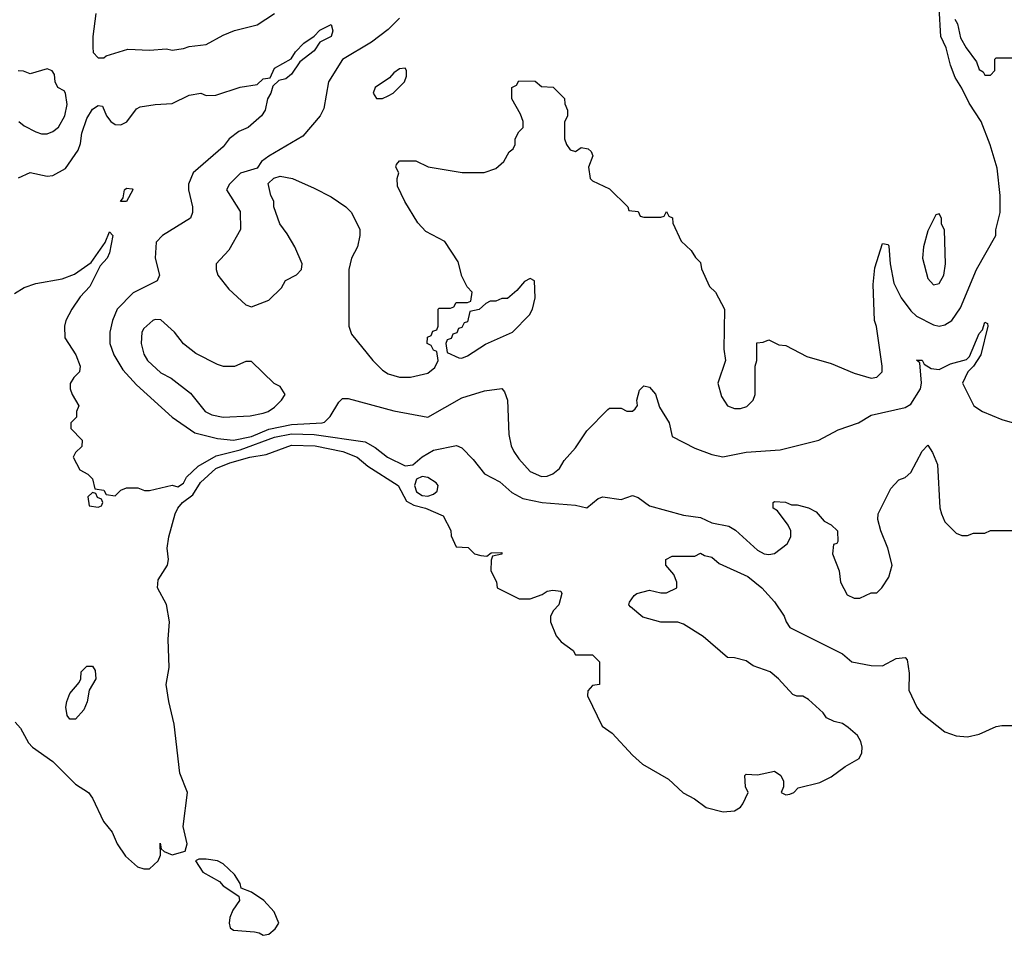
# Model space of a CAD drawing. Header units: inches. Extents: x 2380053 to 2584298, y 380219 to 546618.
# Tile 448 of 656: x 2510674 to 2514139, y 434128 to 437349. Entities that reach past the tile are written whole.
import ezdxf

# ---------------------------------------------------------------- set-up
doc = ezdxf.new("R2010")
doc.units = ezdxf.units.IN
doc.header["$MEASUREMENT"] = 0
doc.layers.add('C5413', color=7, linetype='Continuous')

msp = doc.modelspace()

# ---------------------------------------------------------------- linework, layer by layer
at = {"layer": 'C5413', "color": 2}
for points, elevation in [([(2510942, 437370), (2510931.3, 437290), (2510931.6, 437251.6), (2510932.7, 437232.7), (2510950, 437214), (2510970, 437214), (2510978, 437222), (2511054.6, 437245.4), (2511130, 437241), (2511190, 437246), (2511210, 437241), (2511250, 437246.8), (2511270, 437254.8), (2511330, 437261), (2511390, 437294.8), (2511430, 437311), (2511509.1, 437330.9), (2511570, 437370.8)], 38), ([(2512010, 437354), (2511970, 437314), (2511911.3, 437270), (2511810, 437208.7), (2511761, 437130), (2511743.5, 437036.5), (2511731, 437010), (2511670, 436939), (2511550, 436868.7), (2511524.7, 436850), (2511510, 436826), (2511451.1, 436808.9), (2511412, 436770), (2511402, 436750), (2511450, 436674), (2511451.1, 436611.1), (2511410, 436538), (2511364.7, 436490), (2511364.7, 436470), (2511371.3, 436450), (2511410, 436401), (2511470, 436346), (2511490, 436338), (2511550, 436362), (2511594.6, 436405.4), (2511608.9, 436431.1), (2511648.4, 436451.6), (2511666, 436470), (2511668, 436490), (2511642, 436550), (2511615.5, 436595.5), (2511588.7, 436630), (2511568, 436690), (2511568, 436710), (2511558, 436730), (2511548, 436772), (2511568.4, 436791.6), (2511590, 436798), (2511634, 436790), (2511710, 436756), (2511770, 436726), (2511822, 436690), (2511842, 436670), (2511871.1, 436611.1), (2511871.3, 436590), (2511862, 436550), (2511842, 436510), (2511832, 436470), (2511832, 436270), (2511842, 436242), (2511916, 436150), (2511950, 436116), (2511970, 436102.8), (2512010, 436091), (2512048.9, 436091.1), (2512110, 436104.7), (2512134.6, 436125.4), (2512146, 436150), (2512142, 436182), (2512130, 436186), (2512122, 436202), (2512108, 436210), (2512108.4, 436231.6), (2512122, 436238), (2512127.3, 436252.7), (2512142, 436258), (2512146, 436270), (2512146, 436330), (2512150, 436334), (2512190, 436334), (2512202, 436338), (2512210, 436354), (2512250, 436354), (2512262, 436358), (2512266, 436390), (2512248.4, 436408.4), (2512230, 436446), (2512216.5, 436496.5), (2512170, 436568), (2512103.1, 436603.1), (2512074.6, 436634.6), (2512029.1, 436709.1), (2512003.1, 436763.1), (2512002, 436790), (2512008, 436810), (2511998, 436830), (2512000.4, 436839.6), (2512010, 436852), (2512068.4, 436851.6), (2512111.6, 436831.6), (2512231.1, 436811.1), (2512308.9, 436811.1), (2512350, 436824.7), (2512378, 436850), (2512396.4, 436883.6), (2512410, 436894), (2512418, 436910), (2512418, 436930), (2512430, 436954), (2512446, 436970), (2512446, 436990), (2512436.4, 437016.4), (2512406, 437070), (2512406, 437110), (2512422, 437118), (2512430, 437134), (2512487.3, 437132.7), (2512510, 437114), (2512551.6, 437111.6), (2512591.6, 437071.6), (2512592.7, 437052.7), (2512602, 437030), (2512602, 437010), (2512591.6, 436988.4), (2512591.3, 436930), (2512598, 436910), (2512611.1, 436891.1), (2512630, 436884.7), (2512650, 436898.8), (2512674.8, 436894.8), (2512685.4, 436885.4), (2512690.6, 436869.4), (2512676, 436830), (2512682, 436790), (2512690, 436782), (2512750, 436754), (2512814, 436690), (2512818, 436678), (2512850, 436674), (2512858, 436658), (2512870, 436654), (2512930, 436654), (2512942, 436658), (2512950, 436674), (2512958, 436658), (2512971.6, 436651.6), (2512972.7, 436632.7), (2513002, 436570), (2513036.9, 436536.9), (2513051.6, 436511.6), (2513070, 436494), (2513072.7, 436472.7), (2513102, 436410), (2513122, 436390), (2513154, 436330), (2513152, 436190), (2513158, 436150), (2513131.3, 436070), (2513143.5, 436023.5), (2513164.7, 435990), (2513190, 435981), (2513210, 435981), (2513232.5, 435987.5), (2513255.3, 436010), (2513262, 436030), (2513262, 436130), (2513268, 436150), (2513268, 436212), (2513290, 436214), (2513310, 436222), (2513345.4, 436205.4), (2513370, 436202), (2513443.5, 436163.5), (2513530, 436138.8), (2513610, 436104.9), (2513670, 436087.7), (2513690, 436091), (2513709, 436110), (2513709.2, 436130), (2513688.9, 436268.9), (2513682, 436290), (2513677, 436417), (2513683.8, 436476.2), (2513710, 436561), (2513730, 436558), (2513732.1, 436552.1), (2513737.1, 436490), (2513750, 436422), (2513776, 436370), (2513810, 436324.7), (2513830, 436306), (2513890, 436274.8), (2513910, 436270.8), (2513930, 436274.8), (2513954, 436290), (2513985.4, 436334.6), (2514041.2, 436470), (2514108.7, 436590), (2514109, 436609), (2514124, 436670), (2514124, 436730), (2514114, 436826), (2514089, 436909), (2514057.2, 436990), (2514015.1, 437055.1), (2513990, 437108), (2513965.6, 437145.6), (2513949.2, 437189.2), (2513934, 437250), (2513916, 437290), (2513909.3, 437390.7)], 38), ([(2510670, 436792), (2510710, 436811), (2510770, 436798), (2510790, 436801), (2510835.1, 436824.9), (2510879.3, 436890), (2510887.3, 436912.7), (2510892.3, 436950), (2510910, 437001), (2510930, 437034), (2510950, 437046.8), (2510964.7, 437044.7), (2510978.8, 437010), (2510994.8, 436990), (2511010, 436980.5), (2511030, 436979.3), (2511050.9, 436989.1), (2511084.7, 437035.3), (2511098, 437042), (2511150, 437050.5), (2511210, 437053.4), (2511270, 437082.8), (2511310.7, 437090.7), (2511330, 437082), (2511363.6, 437083.6), (2511449.1, 437110.9), (2511510, 437121), (2511530, 437141), (2511555.3, 437144.7), (2511570, 437178), (2511629.2, 437210.8), (2511644.7, 437235.3), (2511673.6, 437266.4), (2511710, 437291.3), (2511730, 437311.3), (2511770, 437331.3), (2511776.3, 437310), (2511770.4, 437290), (2511730.4, 437269.6), (2511710, 437239.3), (2511659.8, 437200.2), (2511630, 437157.2), (2511610, 437141.2), (2511585.4, 437134.6), (2511564.7, 437115.3), (2511558, 437090), (2511546, 437070), (2511538, 437030), (2511524.7, 437010), (2511478, 436970), (2511445.2, 436954.8), (2511410.6, 436929.4), (2511390, 436901.2), (2511284, 436810), (2511267.7, 436770), (2511267.7, 436750), (2511282, 436690), (2511282, 436670), (2511274.8, 436650), (2511176, 436590), (2511154.4, 436565.6), (2511150.8, 436510), (2511166, 436450), (2511158, 436430), (2511072.5, 436387.5), (2511017.3, 436330), (2511000.7, 436290), (2510990.6, 436250), (2510990.6, 436210), (2511004.9, 436170), (2511036.7, 436116.7), (2511084.4, 436064.4), (2511210.4, 435950.4), (2511290, 435895.5), (2511370, 435874.9), (2511426, 435870), (2511490, 435882.9), (2511550, 435907.7), (2511630, 435925), (2511738, 435930), (2511746.8, 435933.2), (2511766.8, 435953.2), (2511796.5, 436003.5), (2511810, 436016), (2511830, 436016), (2511990, 435973), (2512110, 435950.8), (2512230, 436018.8), (2512310, 436042.8), (2512370, 436051), (2512379.8, 436039.8), (2512390.7, 436010.7), (2512395.5, 435890), (2512403.8, 435850), (2512413, 435830), (2512430, 435804), (2512470, 435759.1), (2512510, 435741.6), (2512530, 435743), (2512550, 435750.7), (2512573.2, 435770), (2512590, 435798), (2512630, 435842), (2512670, 435902), (2512743.1, 435976.9), (2512750, 435982), (2512790, 435982), (2512810, 435972), (2512830, 435972), (2512840.4, 435979.6), (2512848.4, 435991.6), (2512845.2, 436010), (2512854.5, 436045.5), (2512870, 436060.7), (2512890, 436056.3), (2512911.8, 436031.8), (2512926, 435986), (2512959.1, 435930), (2512970, 435882), (2513050, 435841), (2513110, 435818.8), (2513148.7, 435811.3), (2513230, 435826.8), (2513350, 435836), (2513486, 435870), (2513554.6, 435905.4), (2513626, 435930), (2513670, 435958), (2513790, 435984.7), (2513810, 435996), (2513843.6, 436050), (2513847.8, 436070), (2513842, 436142), (2513830, 436150.8), (2513850, 436150.7), (2513856.8, 436136.8), (2513882, 436122), (2513910, 436118), (2513950, 436138), (2514006.2, 436153.8), (2514016.6, 436163.4), (2514050, 436244.7), (2514062.7, 436257.3), (2514070, 436284.7), (2514079.8, 436279.8), (2514081, 436270), (2514055.8, 436170), (2514030.4, 436129.6), (2514010.8, 436110), (2513992, 436070), (2514032, 435990), (2514062, 435970), (2514130, 435942.8), (2514232.4, 435912.4)], 34), ([(2513964.7, 437350), (2513973.7, 437333.7), (2513985.2, 437285.2), (2514004.7, 437250), (2514041, 437201), (2514050, 437174), (2514064.7, 437164.7), (2514070, 437154), (2514090, 437154), (2514106, 437170), (2514106, 437210), (2514110, 437214), (2514250, 437214)], 38), ([(2510671, 436990), (2510690, 436974.8), (2510730, 436954), (2510750, 436947.3), (2510770, 436947.3), (2510790, 436954.8), (2510810, 436971), (2510832, 437010), (2510841.2, 437050), (2510835.3, 437090), (2510830, 437098), (2510808, 437110), (2510798, 437130), (2510796.4, 437156.4), (2510788.4, 437168.4), (2510770, 437175.3), (2510710, 437158), (2510687.3, 437167.3), (2510668.4, 437168.4)], 38), ([(2510655.1, 436384.9), (2510690, 436406), (2510730, 436421), (2510823.2, 436436.8), (2510866.3, 436453.7), (2510925.2, 436494.8), (2510974.6, 436565.4), (2510990, 436602), (2511002, 436590), (2510990, 436528), (2510981, 436510), (2510957.3, 436482.7), (2510920.7, 436410), (2510886, 436374), (2510857.3, 436330), (2510836, 436290), (2510831.3, 436270), (2510832, 436230), (2510870.8, 436170), (2510886, 436130), (2510884.7, 436110), (2510864.7, 436090), (2510851.6, 436068.4), (2510851.3, 436050), (2510858, 436030), (2510882, 435990), (2510874, 435970), (2510874, 435950), (2510854, 435930), (2510854, 435910), (2510894, 435870), (2510892.7, 435847.3), (2510870, 435826), (2510862, 435810), (2510885.4, 435765.4), (2510914, 435750), (2510930, 435734), (2510938, 435698), (2510970, 435694), (2510978, 435678), (2511010, 435674), (2511030, 435694), (2511050, 435702), (2511090, 435702), (2511112.7, 435692.7), (2511130, 435692), (2511210, 435711.3), (2511230, 435705.5), (2511250, 435718.8), (2511261, 435739), (2511302, 435778), (2511365.2, 435814.8), (2511450, 435835.5), (2511570, 435880.6), (2511630, 435891.6), (2511710, 435889.4), (2511890, 435863.1), (2511924.2, 435844.2), (2511967.7, 435810), (2512030, 435779.3), (2512056.9, 435783.1), (2512090, 435810.7), (2512130, 435834), (2512210.7, 435850.7), (2512230, 435842), (2512270, 435802), (2512310, 435751.3), (2512363.4, 435723.4), (2512405.8, 435685.8), (2512444.8, 435664.8), (2512512, 435650), (2512630, 435640.7), (2512670, 435632), (2512710, 435664.7), (2512726, 435670), (2512790, 435661), (2512830, 435674.8), (2512850, 435667.3), (2512890, 435639.1), (2513010, 435605.5), (2513070, 435597.3), (2513110, 435578.8), (2513170, 435566.8), (2513193.4, 435553.4), (2513270, 435482.8), (2513294, 435470), (2513310, 435467.3), (2513330, 435471.3), (2513374.6, 435505.4), (2513388, 435530), (2513388, 435550), (2513378, 435570), (2513340.4, 435620.4), (2513326, 435630), (2513326, 435650), (2513330, 435654), (2513368.4, 435651.6), (2513390, 435642), (2513410, 435642), (2513450, 435632), (2513476.9, 435616.9), (2513504.7, 435584.7), (2513530, 435572), (2513552, 435550), (2513552.7, 435512.7), (2513550, 435506), (2513538, 435502), (2513534, 435470), (2513558, 435410), (2513562, 435370), (2513585.4, 435325.4), (2513610, 435314), (2513630, 435314), (2513670, 435332), (2513690, 435332), (2513708, 435350), (2513732.9, 435387.1), (2513744, 435430), (2513729.1, 435489.1), (2513704, 435550), (2513694, 435590), (2513695.3, 435610), (2513740.2, 435699.8), (2513768, 435730), (2513790, 435738), (2513810, 435756), (2513850, 435831.3), (2513870, 435852), (2513886.4, 435826.4), (2513903.6, 435783.6), (2513911.6, 435631.6), (2513918, 435610), (2513930, 435582), (2513970, 435542), (2513990, 435534), (2514010, 435534), (2514030, 435542), (2514070, 435542), (2514090, 435552), (2514190, 435552)], 30), ([(2510658, 434878), (2510676.9, 434856.9), (2510705.2, 434805.2), (2510719.3, 434790), (2510790, 434739.3), (2510870, 434659.5), (2510916.4, 434630), (2510930.2, 434610.2), (2510968.2, 434528.2), (2510999.3, 434490), (2511016.4, 434450), (2511045.9, 434405.9), (2511088.3, 434368.3), (2511110, 434361.1), (2511130, 434361.6), (2511160.9, 434390), (2511169.5, 434410), (2511168.4, 434451.6), (2511172, 434432), (2511182, 434422), (2511210, 434411), (2511256, 434424), (2511262.7, 434450), (2511249.2, 434510), (2511264.5, 434630), (2511237.6, 434697.6), (2511216.9, 434870), (2511198, 434950), (2511189.6, 435009.6), (2511199.7, 435070), (2511196.8, 435170), (2511200.4, 435230), (2511190.9, 435290.9), (2511158.4, 435350), (2511161.3, 435378.7), (2511194.3, 435430), (2511197.4, 435450), (2511193, 435490), (2511198.3, 435530), (2511220.4, 435610), (2511229.8, 435630.2), (2511246.3, 435650), (2511283, 435677), (2511310, 435720.4), (2511363.6, 435770), (2511413.2, 435790), (2511484, 435810), (2511540.9, 435819.1), (2511630, 435851.7), (2511714, 435850), (2511811.3, 435830), (2511861, 435810), (2511898.5, 435778.5), (2512006, 435710), (2512034.9, 435654.9), (2512060.4, 435640.4), (2512102, 435630), (2512163.6, 435603.6), (2512191.6, 435551.6), (2512192.7, 435532.7), (2512210, 435494), (2512251.6, 435491.6), (2512274, 435470), (2512296.4, 435463.6), (2512318, 435462), (2512332.7, 435472.7), (2512370, 435474), (2512370, 435468), (2512338, 435462), (2512332.7, 435447.3), (2512332, 435410), (2512351.6, 435371.6), (2512354, 435350), (2512431.1, 435311.1), (2512470, 435311.3), (2512512.9, 435327.1), (2512530, 435338), (2512550, 435342), (2512578, 435338), (2512582, 435330), (2512571.3, 435290), (2512552, 435270), (2512542, 435250), (2512542, 435230), (2512561.4, 435181.4), (2512579.8, 435159.8), (2512622, 435130), (2512630, 435114), (2512690, 435114), (2512714, 435090), (2512714, 435010), (2512690, 435006), (2512672.7, 434987.3), (2512672, 434970), (2512723.4, 434863.4), (2512758.5, 434838.5), (2512830, 434761), (2512866, 434730), (2512957.3, 434677.3), (2513008.6, 434628.6), (2513048.1, 434608.1), (2513090, 434577.3), (2513150, 434562), (2513190, 434566), (2513210, 434578), (2513219, 434590), (2513238, 434630), (2513228, 434650), (2513226, 434690), (2513230, 434694), (2513270, 434692), (2513330, 434704.7), (2513352, 434690), (2513362, 434670), (2513362, 434650), (2513354, 434630), (2513370, 434622), (2513384.7, 434624.7), (2513398, 434630), (2513413.6, 434646.4), (2513490, 434665.5), (2513530, 434685.5), (2513578.4, 434721.6), (2513628.7, 434750), (2513638, 434770), (2513639, 434790), (2513634, 434810), (2513622, 434830), (2513590, 434859), (2513570, 434873.2), (2513540.2, 434880.2), (2513513.2, 434893.2), (2513502, 434910), (2513450, 434957.2), (2513430, 434968.7), (2513408.7, 434968.7), (2513394.6, 434974.6), (2513344, 435030), (2513314.8, 435054.8), (2513255.5, 435075.5), (2513230, 435093.2), (2513190, 435104), (2513164.7, 435104.7), (2513078.6, 435178.6), (2513010, 435222), (2512990, 435228.7), (2512930, 435229), (2512866.3, 435246.3), (2512823.1, 435283.1), (2512818, 435290), (2512820.4, 435299.6), (2512836.4, 435323.6), (2512846, 435330), (2512890, 435342), (2512930, 435332), (2512950, 435332), (2512986, 435350), (2512986, 435370), (2512976.4, 435396.4), (2512948, 435430), (2512948, 435450), (2512970, 435462), (2513050, 435462), (2513070, 435472), (2513083.6, 435463.6), (2513110, 435458), (2513136, 435436), (2513236, 435390), (2513286, 435350), (2513330, 435301), (2513364.7, 435250), (2513370.8, 435230), (2513384.7, 435210), (2513570, 435118), (2513602, 435090), (2513670, 435077.3), (2513710, 435076), (2513758, 435102), (2513790, 435104.7), (2513797.3, 435097.3), (2513804, 435050), (2513802.8, 434990), (2513830.7, 434930), (2513844.9, 434910), (2513930, 434843.1), (2513969.2, 434829.2), (2514010, 434825.8), (2514050, 434834.7), (2514110, 434862.3), (2514130, 434866.3), (2514210, 434866)], 26)]:
    msp.add_lwpolyline(points, dxfattribs=dict(at, elevation=elevation))
for points, elevation in [([(2512030, 437178), (2512010, 437175.3), (2511990, 437162), (2511975.3, 437144.7), (2511924.7, 437110), (2511918, 437090), (2511930, 437072), (2511950, 437071.3), (2511970, 437081), (2511988, 437090), (2512028, 437130), (2512035.3, 437150), (2512035.3, 437170)], 42), ([(2511028.7, 436708.7), (2511038, 436722), (2511042, 436750), (2511050, 436756), (2511070, 436754), (2511072, 436750), (2511050, 436708.7)], 30), ([(2513910, 436666), (2513898, 436662), (2513870, 436606), (2513854.8, 436550), (2513850.7, 436510), (2513870, 436438), (2513890, 436416), (2513910, 436421), (2513926, 436450), (2513932.3, 436490), (2513928.4, 436608.4), (2513918, 436630), (2513918, 436650)], 42), ([(2512470, 436438), (2512450, 436428), (2512423.6, 436396.4), (2512390, 436368), (2512370, 436368), (2512350, 436358), (2512330, 436358), (2512314, 436350), (2512291.3, 436328.7), (2512258, 436322), (2512250, 436286), (2512238, 436282), (2512230, 436266), (2512218, 436262), (2512212.7, 436247.3), (2512198, 436242), (2512192.7, 436227.3), (2512178, 436222), (2512174, 436210), (2512178, 436178), (2512219.6, 436159.6), (2512230, 436158), (2512250, 436166), (2512312.5, 436207.5), (2512408, 436250), (2512468, 436310), (2512478, 436330), (2512488, 436370), (2512486, 436430)], 38), ([(2511150, 436294), (2511142, 436290), (2511110, 436262), (2511104, 436250), (2511100.7, 436210), (2511110, 436172), (2511124, 436150), (2511170, 436106.8), (2511207.3, 436087.3), (2511274.4, 436034.4), (2511326, 435970), (2511350, 435959.1), (2511390, 435950.7), (2511484.7, 435955.3), (2511530, 435964), (2511548, 435970), (2511570, 435986), (2511595.3, 436010), (2511608, 436030), (2511590, 436058), (2511568.9, 436068.9), (2511490, 436146), (2511470, 436146), (2511430, 436128.7), (2511391.1, 436128.9), (2511370, 436135.3), (2511294, 436174), (2511250, 436208.7), (2511219, 436250), (2511170, 436293.2)], 38), ([(2512090, 435741.3), (2512070, 435732.3), (2512063.5, 435710), (2512070, 435688.1), (2512090, 435674.7), (2512110, 435672.2), (2512130, 435679.6), (2512143, 435690), (2512146, 435710), (2512139.5, 435719.5), (2512110, 435738)], 30), ([(2510930, 435686), (2510914, 435670), (2510918, 435638), (2510950, 435634), (2510962, 435638), (2510966, 435650), (2510962, 435662), (2510947.3, 435667.3), (2510942, 435682)], 30), ([(2510850, 434888), (2510841.2, 434901.2), (2510836, 434930), (2510839.3, 434950), (2510850, 434978), (2510883.1, 435016.9), (2510888.7, 435030), (2510890, 435054), (2510910, 435074), (2510930, 435074), (2510939.6, 435059.6), (2510942, 435030), (2510918, 434990), (2510910.8, 434949.2), (2510899.1, 434920.9), (2510870, 434888)], 26), ([(2511304.5, 434395.5), (2511292, 434390), (2511318.8, 434350), (2511376.5, 434316.5), (2511390, 434302), (2511445.4, 434265.4), (2511446.8, 434250), (2511424.2, 434215.8), (2511413.4, 434190), (2511410.4, 434170), (2511414.4, 434154.4), (2511426.1, 434146.1), (2511499.5, 434139.5), (2511516.3, 434136.3), (2511530, 434127.7), (2511550, 434131.3), (2511573.2, 434150), (2511585.2, 434170), (2511569, 434210), (2511533.2, 434250), (2511490, 434279.5), (2511453.6, 434293.6), (2511449.3, 434310), (2511430, 434341.2), (2511390, 434379.3), (2511370, 434389.2), (2511330, 434395.1)], 26)]:
    msp.add_lwpolyline(points, close=True, dxfattribs=dict(at, elevation=elevation))

doc.saveas('drawing.dxf')
